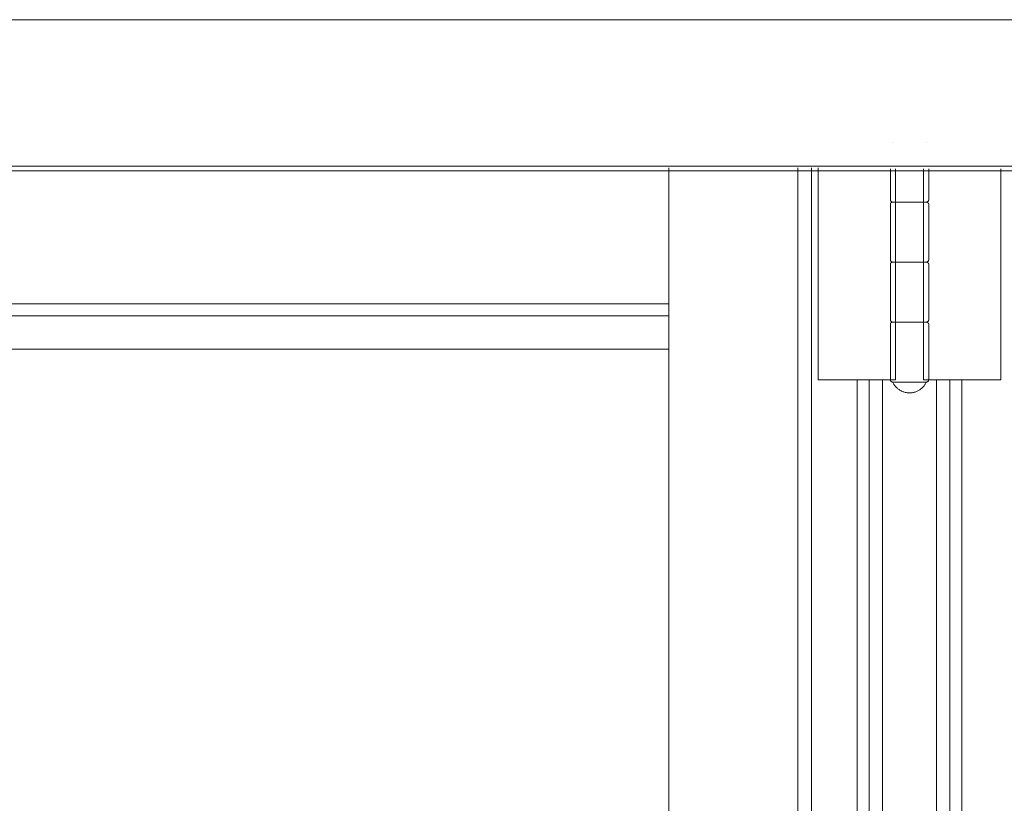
# Model space of a CAD drawing. Header units: inches. Extents: x 424 to 2043, y -237 to 445.
# Tile 875 of 965: x 880.623 to 881.033, y 227.171 to 227.497. Entities that reach past the tile are written whole.
import ezdxf

# ---------------------------------------------------------------- set-up
doc = ezdxf.new("R2010")
doc.units = ezdxf.units.IN
doc.header["$MEASUREMENT"] = 0
doc.layers.add('A-DOOR', color=31, linetype='Continuous', lineweight=9)
doc.layers.add('A-WALL', color=113, linetype='Continuous', lineweight=9)

# ---------------------------------------------------------------- blocks, each defined once
blk = doc.blocks.new('5-panel_Bi-fold_external_door_10806 - Type 1-V68-Section 1')
at = {"layer": 'A-DOOR'}
for p, q in [((-98.9014, 12.4), (-94.39826, 12.4)), ((-95.89972, 12.349), (-95.89973, 12.349)), ((-95.88574, 12.349), (-95.88573, 12.349)), ((-98.9014, 12.33902), (-94.39826, 12.33902)), ((-98.9014, 12.337), (-94.39826, 12.337)), ((-95.99305, 9.6), (-95.99305, 12.33832)), ((-95.93931, 9.6), (-95.93931, 12.33831)), ((-95.93364, 12.33831), (-95.93364, 9.6)), ((-95.93085, 12.25), (-95.93085, 12.33831)), ((-95.90073, 12.33791), (-95.90073, 12.325)), ((-95.89857, 12.33791), (-95.89857, 12.25)), ((-95.8869, 12.25), (-95.8869, 12.33791)), ((-95.88473, 12.325), (-95.88473, 12.33791)), ((-95.85462, 12.33791), (-95.85462, 12.25)), ((-95.90073, 12.323), (-95.90073, 12.3)), ((-95.89273, 12.324), (-95.89865, 12.324)), ((-95.89865, 12.324), (-95.89273, 12.324)), ((-95.89273, 12.324), (-95.88681, 12.324)), ((-95.88681, 12.324), (-95.89273, 12.324)), ((-95.88473, 12.3), (-95.88473, 12.323)), ((-95.90073, 12.298), (-95.90073, 12.275)), ((-95.89273, 12.299), (-95.89865, 12.299)), ((-95.89865, 12.299), (-95.89273, 12.299)), ((-95.89273, 12.299), (-95.88681, 12.299)), ((-95.88681, 12.299), (-95.89273, 12.299)), ((-95.88473, 12.275), (-95.88473, 12.298)), ((-96.57867, 12.28156), (-95.99305, 12.28156)), ((-96.57861, 12.27659), (-95.99305, 12.27659)), ((-95.89273, 12.274), (-95.89865, 12.274)), ((-95.89865, 12.274), (-95.89273, 12.274)), ((-95.89273, 12.274), (-95.88681, 12.274)), ((-95.88681, 12.274), (-95.89273, 12.274)), ((-95.90073, 12.273), (-95.90073, 12.25)), ((-95.88473, 12.25), (-95.88473, 12.273)), ((-96.56882, 12.26274), (-95.99305, 12.26274)), ((-95.92908, 12.25), (-95.93085, 12.25)), ((-95.92695, 12.25), (-95.92908, 12.25)), ((-95.91585, 12.25), (-95.92695, 12.25)), ((-95.91353, 12.25), (-95.91585, 12.25)), ((-95.91456, 9.685), (-95.91456, 12.25)), ((-95.91121, 12.25), (-95.91353, 12.25)), ((-95.90961, 12.25), (-95.91121, 12.25)), ((-95.90395, 12.25), (-95.90961, 12.25)), ((-95.90961, 9.685), (-95.90961, 12.25)), ((-95.89857, 12.25), (-95.90395, 12.25)), ((-95.90395, 9.685), (-95.90395, 12.25)), ((-95.89273, 12.249), (-95.89879, 12.249)), ((-95.88667, 12.249), (-95.89273, 12.249)), ((-95.88152, 12.25), (-95.8869, 12.25)), ((-95.88152, 9.685), (-95.88152, 12.25)), ((-95.87586, 12.25), (-95.88152, 12.25)), ((-95.87425, 12.25), (-95.87586, 12.25)), ((-95.87586, 12.25), (-95.87586, 9.685)), ((-95.87193, 12.25), (-95.87425, 12.25)), ((-95.86961, 12.25), (-95.87193, 12.25)), ((-95.87091, 9.685), (-95.87091, 12.25)), ((-95.85851, 12.25), (-95.86961, 12.25)), ((-95.85639, 12.25), (-95.85851, 12.25)), ((-95.85462, 12.25), (-95.85639, 12.25))]:
    blk.add_line(p, q, dxfattribs=at)
at = {"layer": 'A-DOOR', "flags": 128}
for points in [[(-95.89973, 12.324), (-95.89977, 12.324), (-95.89981, 12.324), (-95.89985, 12.32401), (-95.89989, 12.32401), (-95.89993, 12.32402), (-95.89997, 12.32403), (-95.90001, 12.32404), (-95.90005, 12.32405), (-95.90008, 12.32406), (-95.90012, 12.32408), (-95.90016, 12.3241), (-95.90019, 12.32411), (-95.90023, 12.32413), (-95.90026, 12.32415), (-95.9003, 12.32417), (-95.90033, 12.3242), (-95.90036, 12.32422), (-95.90039, 12.32425), (-95.90042, 12.32428), (-95.90045, 12.3243), (-95.90048, 12.32433), (-95.9005, 12.32436), (-95.90053, 12.32439), (-95.90055, 12.32443), (-95.90057, 12.32446), (-95.90059, 12.32449), (-95.90061, 12.32453), (-95.90063, 12.32456), (-95.90065, 12.3246), (-95.90066, 12.32464), (-95.90068, 12.32468), (-95.90069, 12.32471), (-95.9007, 12.32475), (-95.90071, 12.32479), (-95.90072, 12.32483), (-95.90072, 12.32487), (-95.90073, 12.32491), (-95.90073, 12.32495), (-95.90073, 12.32499), (-95.90073, 12.325)], [(-95.90073, 12.323), (-95.90073, 12.32304), (-95.90073, 12.32308), (-95.90072, 12.32312), (-95.90072, 12.32316), (-95.90071, 12.3232), (-95.9007, 12.32324), (-95.90069, 12.32328), (-95.90068, 12.32331), (-95.90067, 12.32335), (-95.90065, 12.32339), (-95.90064, 12.32343), (-95.90062, 12.32346), (-95.9006, 12.3235), (-95.90058, 12.32353), (-95.90056, 12.32356), (-95.90053, 12.3236), (-95.90051, 12.32363), (-95.90048, 12.32366), (-95.90046, 12.32369), (-95.90043, 12.32372), (-95.9004, 12.32374), (-95.90037, 12.32377), (-95.90034, 12.3238), (-95.90031, 12.32382), (-95.90027, 12.32384), (-95.90024, 12.32386), (-95.9002, 12.32388), (-95.90017, 12.3239), (-95.90013, 12.32392), (-95.90009, 12.32393), (-95.90006, 12.32395), (-95.90002, 12.32396), (-95.89998, 12.32397), (-95.89994, 12.32398), (-95.8999, 12.32399), (-95.89986, 12.32399), (-95.89982, 12.324), (-95.89978, 12.324), (-95.89974, 12.324), (-95.89973, 12.324)], [(-95.89273, 12.324), (-95.89301, 12.324), (-95.89329, 12.324), (-95.89357, 12.324), (-95.89385, 12.324), (-95.89412, 12.324), (-95.8944, 12.324), (-95.89467, 12.324), (-95.89493, 12.324), (-95.8952, 12.324), (-95.89546, 12.324), (-95.89571, 12.324), (-95.89596, 12.324), (-95.89621, 12.324), (-95.89645, 12.324), (-95.89668, 12.324), (-95.89691, 12.324), (-95.89713, 12.324), (-95.89735, 12.324), (-95.89755, 12.324), (-95.89775, 12.324), (-95.89794, 12.324), (-95.89813, 12.324), (-95.8983, 12.324), (-95.89847, 12.324), (-95.89862, 12.324), (-95.89877, 12.324), (-95.89891, 12.324), (-95.89903, 12.324), (-95.89915, 12.324), (-95.89926, 12.324), (-95.89935, 12.324), (-95.89944, 12.324), (-95.89951, 12.324), (-95.89958, 12.324), (-95.89963, 12.324), (-95.89967, 12.324), (-95.8997, 12.324), (-95.89972, 12.324), (-95.89973, 12.324)], [(-95.89973, 12.324), (-95.89973, 12.324), (-95.89971, 12.324), (-95.89968, 12.324), (-95.89964, 12.324), (-95.89959, 12.324), (-95.89953, 12.324), (-95.89946, 12.324), (-95.89938, 12.324), (-95.89928, 12.324), (-95.89918, 12.324), (-95.89907, 12.324), (-95.89894, 12.324), (-95.89881, 12.324), (-95.89866, 12.324)], [(-95.89273, 12.324), (-95.89301, 12.324), (-95.89329, 12.324), (-95.89357, 12.324), (-95.89385, 12.324), (-95.89412, 12.324), (-95.8944, 12.324), (-95.89467, 12.324), (-95.89493, 12.324), (-95.8952, 12.324), (-95.89546, 12.324), (-95.89571, 12.324), (-95.89596, 12.324), (-95.89621, 12.324), (-95.89645, 12.324), (-95.89668, 12.324), (-95.89691, 12.324), (-95.89713, 12.324), (-95.89735, 12.324), (-95.89755, 12.324), (-95.89775, 12.324), (-95.89794, 12.324), (-95.89813, 12.324), (-95.8983, 12.324), (-95.89847, 12.324), (-95.89862, 12.324), (-95.89877, 12.324), (-95.89891, 12.324), (-95.89903, 12.324), (-95.89915, 12.324), (-95.89926, 12.324), (-95.89935, 12.324), (-95.89944, 12.324), (-95.89951, 12.324), (-95.89958, 12.324), (-95.89963, 12.324), (-95.89967, 12.324), (-95.8997, 12.324), (-95.89972, 12.324), (-95.89973, 12.324)], [(-95.89973, 12.324), (-95.89973, 12.324), (-95.89971, 12.324), (-95.89968, 12.324), (-95.89964, 12.324), (-95.89959, 12.324), (-95.89953, 12.324), (-95.89946, 12.324), (-95.89938, 12.324), (-95.89928, 12.324), (-95.89918, 12.324), (-95.89907, 12.324), (-95.89894, 12.324), (-95.89881, 12.324), (-95.89866, 12.324), (-95.89851, 12.324), (-95.89835, 12.324), (-95.89817, 12.324), (-95.89799, 12.324), (-95.89781, 12.324), (-95.89761, 12.324), (-95.8974, 12.324), (-95.89719, 12.324), (-95.89697, 12.324), (-95.89675, 12.324), (-95.89651, 12.324), (-95.89628, 12.324), (-95.89603, 12.324), (-95.89578, 12.324), (-95.89553, 12.324), (-95.89527, 12.324), (-95.89501, 12.324), (-95.89474, 12.324), (-95.89447, 12.324), (-95.8942, 12.324), (-95.89392, 12.324), (-95.89364, 12.324), (-95.89337, 12.324), (-95.89309, 12.324), (-95.89281, 12.324), (-95.89273, 12.324)], [(-95.89851, 12.324), (-95.89835, 12.324), (-95.89817, 12.324), (-95.89799, 12.324), (-95.89781, 12.324), (-95.89761, 12.324), (-95.8974, 12.324), (-95.89719, 12.324), (-95.89697, 12.324), (-95.89675, 12.324), (-95.89651, 12.324), (-95.89628, 12.324), (-95.89603, 12.324), (-95.89578, 12.324), (-95.89553, 12.324), (-95.89527, 12.324), (-95.89501, 12.324), (-95.89474, 12.324), (-95.89447, 12.324), (-95.8942, 12.324), (-95.89392, 12.324), (-95.89364, 12.324), (-95.89337, 12.324), (-95.89309, 12.324), (-95.89281, 12.324), (-95.89273, 12.324)], [(-95.89273, 12.324), (-95.89245, 12.324), (-95.89217, 12.324), (-95.89189, 12.324), (-95.89162, 12.324), (-95.89134, 12.324), (-95.89107, 12.324), (-95.8908, 12.324), (-95.89053, 12.324), (-95.89027, 12.324), (-95.89001, 12.324), (-95.88975, 12.324), (-95.8895, 12.324), (-95.88925, 12.324), (-95.88901, 12.324), (-95.88878, 12.324), (-95.88855, 12.324), (-95.88833, 12.324), (-95.88812, 12.324), (-95.88791, 12.324), (-95.88771, 12.324), (-95.88752, 12.324), (-95.88734, 12.324), (-95.88716, 12.324), (-95.887, 12.324), (-95.88684, 12.324), (-95.88669, 12.324), (-95.88656, 12.324), (-95.88643, 12.324), (-95.88631, 12.324), (-95.88621, 12.324), (-95.88611, 12.324), (-95.88603, 12.324), (-95.88595, 12.324), (-95.88589, 12.324), (-95.88583, 12.324), (-95.88579, 12.324), (-95.88576, 12.324), (-95.88574, 12.324), (-95.88573, 12.324)], [(-95.88573, 12.324), (-95.88574, 12.324), (-95.88575, 12.324), (-95.88578, 12.324), (-95.88582, 12.324), (-95.88587, 12.324), (-95.88593, 12.324), (-95.886, 12.324), (-95.88609, 12.324), (-95.88618, 12.324), (-95.88628, 12.324), (-95.8864, 12.324), (-95.88652, 12.324), (-95.88666, 12.324), (-95.8868, 12.324), (-95.88695, 12.324), (-95.88712, 12.324), (-95.88729, 12.324), (-95.88747, 12.324), (-95.88766, 12.324), (-95.88785, 12.324), (-95.88806, 12.324), (-95.88827, 12.324), (-95.88849, 12.324), (-95.88872, 12.324), (-95.88895, 12.324), (-95.88919, 12.324), (-95.88943, 12.324), (-95.88968, 12.324), (-95.88994, 12.324), (-95.8902, 12.324), (-95.89046, 12.324), (-95.89072, 12.324), (-95.89099, 12.324), (-95.89127, 12.324), (-95.89154, 12.324), (-95.89182, 12.324), (-95.8921, 12.324), (-95.89238, 12.324), (-95.89266, 12.324), (-95.89273, 12.324)], [(-95.89273, 12.324), (-95.89245, 12.324), (-95.89217, 12.324), (-95.89189, 12.324), (-95.89162, 12.324), (-95.89134, 12.324), (-95.89107, 12.324), (-95.8908, 12.324), (-95.89053, 12.324), (-95.89027, 12.324), (-95.89001, 12.324), (-95.88975, 12.324), (-95.8895, 12.324), (-95.88925, 12.324), (-95.88901, 12.324), (-95.88878, 12.324), (-95.88855, 12.324), (-95.88833, 12.324), (-95.88812, 12.324), (-95.88791, 12.324), (-95.88771, 12.324), (-95.88752, 12.324), (-95.88734, 12.324), (-95.88716, 12.324), (-95.887, 12.324), (-95.88684, 12.324), (-95.88669, 12.324), (-95.88656, 12.324), (-95.88643, 12.324), (-95.88631, 12.324), (-95.88621, 12.324), (-95.88611, 12.324), (-95.88603, 12.324), (-95.88595, 12.324), (-95.88589, 12.324), (-95.88583, 12.324), (-95.88579, 12.324), (-95.88576, 12.324), (-95.88574, 12.324), (-95.88573, 12.324)], [(-95.88695, 12.324), (-95.88712, 12.324), (-95.88729, 12.324), (-95.88747, 12.324), (-95.88766, 12.324), (-95.88785, 12.324), (-95.88806, 12.324), (-95.88827, 12.324), (-95.88849, 12.324), (-95.88872, 12.324), (-95.88895, 12.324), (-95.88919, 12.324), (-95.88943, 12.324), (-95.88968, 12.324), (-95.88994, 12.324), (-95.8902, 12.324), (-95.89046, 12.324), (-95.89072, 12.324), (-95.89099, 12.324), (-95.89127, 12.324), (-95.89154, 12.324), (-95.89182, 12.324), (-95.8921, 12.324), (-95.89238, 12.324), (-95.89266, 12.324), (-95.89273, 12.324)], [(-95.88573, 12.324), (-95.88574, 12.324), (-95.88575, 12.324), (-95.88578, 12.324), (-95.88582, 12.324), (-95.88587, 12.324), (-95.88593, 12.324), (-95.886, 12.324), (-95.88609, 12.324), (-95.88618, 12.324), (-95.88628, 12.324), (-95.8864, 12.324), (-95.88652, 12.324), (-95.88666, 12.324), (-95.8868, 12.324)], [(-95.88473, 12.325), (-95.88473, 12.32496), (-95.88474, 12.32492), (-95.88474, 12.32488), (-95.88474, 12.32484), (-95.88475, 12.3248), (-95.88476, 12.32476), (-95.88477, 12.32472), (-95.88478, 12.32469), (-95.8848, 12.32465), (-95.88481, 12.32461), (-95.88483, 12.32457), (-95.88484, 12.32454), (-95.88486, 12.3245), (-95.88488, 12.32447), (-95.88491, 12.32444), (-95.88493, 12.3244), (-95.88495, 12.32437), (-95.88498, 12.32434), (-95.88501, 12.32431), (-95.88504, 12.32428), (-95.88506, 12.32426), (-95.88509, 12.32423), (-95.88513, 12.3242), (-95.88516, 12.32418), (-95.88519, 12.32416), (-95.88523, 12.32414), (-95.88526, 12.32412), (-95.8853, 12.3241), (-95.88533, 12.32408), (-95.88537, 12.32407), (-95.88541, 12.32405), (-95.88545, 12.32404), (-95.88548, 12.32403), (-95.88552, 12.32402), (-95.88556, 12.32401), (-95.8856, 12.32401), (-95.88564, 12.324), (-95.88568, 12.324), (-95.88572, 12.324), (-95.88573, 12.324)], [(-95.88573, 12.324), (-95.88569, 12.324), (-95.88565, 12.324), (-95.88561, 12.32399), (-95.88557, 12.32399), (-95.88553, 12.32398), (-95.88549, 12.32397), (-95.88546, 12.32396), (-95.88542, 12.32395), (-95.88538, 12.32394), (-95.88534, 12.32392), (-95.88531, 12.3239), (-95.88527, 12.32389), (-95.88523, 12.32387), (-95.8852, 12.32385), (-95.88517, 12.32383), (-95.88513, 12.3238), (-95.8851, 12.32378), (-95.88507, 12.32375), (-95.88504, 12.32372), (-95.88501, 12.3237), (-95.88499, 12.32367), (-95.88496, 12.32364), (-95.88494, 12.32361), (-95.88491, 12.32357), (-95.88489, 12.32354), (-95.88487, 12.32351), (-95.88485, 12.32347), (-95.88483, 12.32344), (-95.88482, 12.3234), (-95.8848, 12.32336), (-95.88479, 12.32332), (-95.88477, 12.32329), (-95.88476, 12.32325), (-95.88475, 12.32321), (-95.88475, 12.32317), (-95.88474, 12.32313), (-95.88474, 12.32309), (-95.88473, 12.32305), (-95.88473, 12.32301), (-95.88473, 12.323)], [(-95.89973, 12.299), (-95.89977, 12.299), (-95.89981, 12.299), (-95.89985, 12.29901), (-95.89989, 12.29901), (-95.89993, 12.29902), (-95.89997, 12.29903), (-95.90001, 12.29904), (-95.90005, 12.29905), (-95.90008, 12.29906), (-95.90012, 12.29908), (-95.90016, 12.2991), (-95.90019, 12.29911), (-95.90023, 12.29913), (-95.90026, 12.29915), (-95.9003, 12.29917), (-95.90033, 12.2992), (-95.90036, 12.29922), (-95.90039, 12.29925), (-95.90042, 12.29928), (-95.90045, 12.2993), (-95.90048, 12.29933), (-95.9005, 12.29936), (-95.90053, 12.29939), (-95.90055, 12.29943), (-95.90057, 12.29946), (-95.90059, 12.29949), (-95.90061, 12.29953), (-95.90063, 12.29956), (-95.90065, 12.2996), (-95.90066, 12.29964), (-95.90068, 12.29968), (-95.90069, 12.29971), (-95.9007, 12.29975), (-95.90071, 12.29979), (-95.90072, 12.29983), (-95.90072, 12.29987), (-95.90073, 12.29991), (-95.90073, 12.29995), (-95.90073, 12.29999), (-95.90073, 12.3)], [(-95.90073, 12.298), (-95.90073, 12.29804), (-95.90073, 12.29808), (-95.90072, 12.29812), (-95.90072, 12.29816), (-95.90071, 12.2982), (-95.9007, 12.29824), (-95.90069, 12.29828), (-95.90068, 12.29831), (-95.90067, 12.29835), (-95.90065, 12.29839), (-95.90064, 12.29843), (-95.90062, 12.29846), (-95.9006, 12.2985), (-95.90058, 12.29853), (-95.90056, 12.29856), (-95.90053, 12.2986), (-95.90051, 12.29863), (-95.90048, 12.29866), (-95.90046, 12.29869), (-95.90043, 12.29872), (-95.9004, 12.29874), (-95.90037, 12.29877), (-95.90034, 12.2988), (-95.90031, 12.29882), (-95.90027, 12.29884), (-95.90024, 12.29886), (-95.9002, 12.29888), (-95.90017, 12.2989), (-95.90013, 12.29892), (-95.90009, 12.29893), (-95.90006, 12.29895), (-95.90002, 12.29896), (-95.89998, 12.29897), (-95.89994, 12.29898), (-95.8999, 12.29899), (-95.89986, 12.29899), (-95.89982, 12.299), (-95.89978, 12.299), (-95.89974, 12.299), (-95.89973, 12.299)], [(-95.89273, 12.299), (-95.89301, 12.299), (-95.89329, 12.299), (-95.89357, 12.299), (-95.89385, 12.299), (-95.89412, 12.299), (-95.8944, 12.299), (-95.89467, 12.299), (-95.89493, 12.299), (-95.8952, 12.299), (-95.89546, 12.299), (-95.89571, 12.299), (-95.89596, 12.299), (-95.89621, 12.299), (-95.89645, 12.299), (-95.89668, 12.299), (-95.89691, 12.299), (-95.89713, 12.299), (-95.89735, 12.299), (-95.89755, 12.299), (-95.89775, 12.299), (-95.89794, 12.299), (-95.89813, 12.299), (-95.8983, 12.299), (-95.89847, 12.299), (-95.89862, 12.299), (-95.89877, 12.299), (-95.89891, 12.299), (-95.89903, 12.299), (-95.89915, 12.299), (-95.89926, 12.299), (-95.89935, 12.299), (-95.89944, 12.299), (-95.89951, 12.299), (-95.89958, 12.299), (-95.89963, 12.299), (-95.89967, 12.299), (-95.8997, 12.299), (-95.89972, 12.299), (-95.89973, 12.299)], [(-95.89973, 12.299), (-95.89973, 12.299), (-95.89971, 12.299), (-95.89968, 12.299), (-95.89964, 12.299), (-95.89959, 12.299), (-95.89953, 12.299), (-95.89946, 12.299), (-95.89938, 12.299), (-95.89928, 12.299), (-95.89918, 12.299), (-95.89907, 12.299), (-95.89894, 12.299), (-95.89881, 12.299), (-95.89866, 12.299)], [(-95.89273, 12.299), (-95.89301, 12.299), (-95.89329, 12.299), (-95.89357, 12.299), (-95.89385, 12.299), (-95.89412, 12.299), (-95.8944, 12.299), (-95.89467, 12.299), (-95.89493, 12.299), (-95.8952, 12.299), (-95.89546, 12.299), (-95.89571, 12.299), (-95.89596, 12.299), (-95.89621, 12.299), (-95.89645, 12.299), (-95.89668, 12.299), (-95.89691, 12.299), (-95.89713, 12.299), (-95.89735, 12.299), (-95.89755, 12.299), (-95.89775, 12.299), (-95.89794, 12.299), (-95.89813, 12.299), (-95.8983, 12.299), (-95.89847, 12.299), (-95.89862, 12.299), (-95.89877, 12.299), (-95.89891, 12.299), (-95.89903, 12.299), (-95.89915, 12.299), (-95.89926, 12.299), (-95.89935, 12.299), (-95.89944, 12.299), (-95.89951, 12.299), (-95.89958, 12.299), (-95.89963, 12.299), (-95.89967, 12.299), (-95.8997, 12.299), (-95.89972, 12.299), (-95.89973, 12.299)], [(-95.89973, 12.299), (-95.89973, 12.299), (-95.89971, 12.299), (-95.89968, 12.299), (-95.89964, 12.299), (-95.89959, 12.299), (-95.89953, 12.299), (-95.89946, 12.299), (-95.89938, 12.299), (-95.89928, 12.299), (-95.89918, 12.299), (-95.89907, 12.299), (-95.89894, 12.299), (-95.89881, 12.299), (-95.89866, 12.299), (-95.89851, 12.299), (-95.89835, 12.299), (-95.89817, 12.299), (-95.89799, 12.299), (-95.89781, 12.299), (-95.89761, 12.299), (-95.8974, 12.299), (-95.89719, 12.299), (-95.89697, 12.299), (-95.89675, 12.299), (-95.89651, 12.299), (-95.89628, 12.299), (-95.89603, 12.299), (-95.89578, 12.299), (-95.89553, 12.299), (-95.89527, 12.299), (-95.89501, 12.299), (-95.89474, 12.299), (-95.89447, 12.299), (-95.8942, 12.299), (-95.89392, 12.299), (-95.89364, 12.299), (-95.89337, 12.299), (-95.89309, 12.299), (-95.89281, 12.299), (-95.89273, 12.299)], [(-95.89851, 12.299), (-95.89835, 12.299), (-95.89817, 12.299), (-95.89799, 12.299), (-95.89781, 12.299), (-95.89761, 12.299), (-95.8974, 12.299), (-95.89719, 12.299), (-95.89697, 12.299), (-95.89675, 12.299), (-95.89651, 12.299), (-95.89628, 12.299), (-95.89603, 12.299), (-95.89578, 12.299), (-95.89553, 12.299), (-95.89527, 12.299), (-95.89501, 12.299), (-95.89474, 12.299), (-95.89447, 12.299), (-95.8942, 12.299), (-95.89392, 12.299), (-95.89364, 12.299), (-95.89337, 12.299), (-95.89309, 12.299), (-95.89281, 12.299), (-95.89273, 12.299)], [(-95.89273, 12.299), (-95.89245, 12.299), (-95.89217, 12.299), (-95.89189, 12.299), (-95.89162, 12.299), (-95.89134, 12.299), (-95.89107, 12.299), (-95.8908, 12.299), (-95.89053, 12.299), (-95.89027, 12.299), (-95.89001, 12.299), (-95.88975, 12.299), (-95.8895, 12.299), (-95.88925, 12.299), (-95.88901, 12.299), (-95.88878, 12.299), (-95.88855, 12.299), (-95.88833, 12.299), (-95.88812, 12.299), (-95.88791, 12.299), (-95.88771, 12.299), (-95.88752, 12.299), (-95.88734, 12.299), (-95.88716, 12.299), (-95.887, 12.299), (-95.88684, 12.299), (-95.88669, 12.299), (-95.88656, 12.299), (-95.88643, 12.299), (-95.88631, 12.299), (-95.88621, 12.299), (-95.88611, 12.299), (-95.88603, 12.299), (-95.88595, 12.299), (-95.88589, 12.299), (-95.88583, 12.299), (-95.88579, 12.299), (-95.88576, 12.299), (-95.88574, 12.299), (-95.88573, 12.299)], [(-95.88573, 12.299), (-95.88574, 12.299), (-95.88575, 12.299), (-95.88578, 12.299), (-95.88582, 12.299), (-95.88587, 12.299), (-95.88593, 12.299), (-95.886, 12.299), (-95.88609, 12.299), (-95.88618, 12.299), (-95.88628, 12.299), (-95.8864, 12.299), (-95.88652, 12.299), (-95.88666, 12.299), (-95.8868, 12.299), (-95.88695, 12.299), (-95.88712, 12.299), (-95.88729, 12.299), (-95.88747, 12.299), (-95.88766, 12.299), (-95.88785, 12.299), (-95.88806, 12.299), (-95.88827, 12.299), (-95.88849, 12.299), (-95.88872, 12.299), (-95.88895, 12.299), (-95.88919, 12.299), (-95.88943, 12.299), (-95.88968, 12.299), (-95.88994, 12.299), (-95.8902, 12.299), (-95.89046, 12.299), (-95.89072, 12.299), (-95.89099, 12.299), (-95.89127, 12.299), (-95.89154, 12.299), (-95.89182, 12.299), (-95.8921, 12.299), (-95.89238, 12.299), (-95.89266, 12.299), (-95.89273, 12.299)], [(-95.89273, 12.299), (-95.89245, 12.299), (-95.89217, 12.299), (-95.89189, 12.299), (-95.89162, 12.299), (-95.89134, 12.299), (-95.89107, 12.299), (-95.8908, 12.299), (-95.89053, 12.299), (-95.89027, 12.299), (-95.89001, 12.299), (-95.88975, 12.299), (-95.8895, 12.299), (-95.88925, 12.299), (-95.88901, 12.299), (-95.88878, 12.299), (-95.88855, 12.299), (-95.88833, 12.299), (-95.88812, 12.299), (-95.88791, 12.299), (-95.88771, 12.299), (-95.88752, 12.299), (-95.88734, 12.299), (-95.88716, 12.299), (-95.887, 12.299), (-95.88684, 12.299), (-95.88669, 12.299), (-95.88656, 12.299), (-95.88643, 12.299), (-95.88631, 12.299), (-95.88621, 12.299), (-95.88611, 12.299), (-95.88603, 12.299), (-95.88595, 12.299), (-95.88589, 12.299), (-95.88583, 12.299), (-95.88579, 12.299), (-95.88576, 12.299), (-95.88574, 12.299), (-95.88573, 12.299)], [(-95.88695, 12.299), (-95.88712, 12.299), (-95.88729, 12.299), (-95.88747, 12.299), (-95.88766, 12.299), (-95.88785, 12.299), (-95.88806, 12.299), (-95.88827, 12.299), (-95.88849, 12.299), (-95.88872, 12.299), (-95.88895, 12.299), (-95.88919, 12.299), (-95.88943, 12.299), (-95.88968, 12.299), (-95.88994, 12.299), (-95.8902, 12.299), (-95.89046, 12.299), (-95.89072, 12.299), (-95.89099, 12.299), (-95.89127, 12.299), (-95.89154, 12.299), (-95.89182, 12.299), (-95.8921, 12.299), (-95.89238, 12.299), (-95.89266, 12.299), (-95.89273, 12.299)], [(-95.88573, 12.299), (-95.88574, 12.299), (-95.88575, 12.299), (-95.88578, 12.299), (-95.88582, 12.299), (-95.88587, 12.299), (-95.88593, 12.299), (-95.886, 12.299), (-95.88609, 12.299), (-95.88618, 12.299), (-95.88628, 12.299), (-95.8864, 12.299), (-95.88652, 12.299), (-95.88666, 12.299), (-95.8868, 12.299)], [(-95.88473, 12.3), (-95.88473, 12.29996), (-95.88474, 12.29992), (-95.88474, 12.29988), (-95.88474, 12.29984), (-95.88475, 12.2998), (-95.88476, 12.29976), (-95.88477, 12.29972), (-95.88478, 12.29969), (-95.8848, 12.29965), (-95.88481, 12.29961), (-95.88483, 12.29957), (-95.88484, 12.29954), (-95.88486, 12.2995), (-95.88488, 12.29947), (-95.88491, 12.29944), (-95.88493, 12.2994), (-95.88495, 12.29937), (-95.88498, 12.29934), (-95.88501, 12.29931), (-95.88504, 12.29928), (-95.88506, 12.29926), (-95.88509, 12.29923), (-95.88513, 12.2992), (-95.88516, 12.29918), (-95.88519, 12.29916), (-95.88523, 12.29914), (-95.88526, 12.29912), (-95.8853, 12.2991), (-95.88533, 12.29908), (-95.88537, 12.29907), (-95.88541, 12.29905), (-95.88545, 12.29904), (-95.88548, 12.29903), (-95.88552, 12.29902), (-95.88556, 12.29901), (-95.8856, 12.29901), (-95.88564, 12.299), (-95.88568, 12.299), (-95.88572, 12.299), (-95.88573, 12.299)], [(-95.88573, 12.299), (-95.88569, 12.299), (-95.88565, 12.299), (-95.88561, 12.29899), (-95.88557, 12.29899), (-95.88553, 12.29898), (-95.88549, 12.29897), (-95.88546, 12.29896), (-95.88542, 12.29895), (-95.88538, 12.29894), (-95.88534, 12.29892), (-95.88531, 12.2989), (-95.88527, 12.29889), (-95.88523, 12.29887), (-95.8852, 12.29885), (-95.88517, 12.29883), (-95.88513, 12.2988), (-95.8851, 12.29878), (-95.88507, 12.29875), (-95.88504, 12.29872), (-95.88501, 12.2987), (-95.88499, 12.29867), (-95.88496, 12.29864), (-95.88494, 12.29861), (-95.88491, 12.29857), (-95.88489, 12.29854), (-95.88487, 12.29851), (-95.88485, 12.29847), (-95.88483, 12.29844), (-95.88482, 12.2984), (-95.8848, 12.29836), (-95.88479, 12.29832), (-95.88477, 12.29829), (-95.88476, 12.29825), (-95.88475, 12.29821), (-95.88475, 12.29817), (-95.88474, 12.29813), (-95.88474, 12.29809), (-95.88473, 12.29805), (-95.88473, 12.29801), (-95.88473, 12.298)], [(-95.89973, 12.274), (-95.89977, 12.274), (-95.89981, 12.274), (-95.89985, 12.27401), (-95.89989, 12.27401), (-95.89993, 12.27402), (-95.89997, 12.27403), (-95.90001, 12.27404), (-95.90005, 12.27405), (-95.90008, 12.27406), (-95.90012, 12.27408), (-95.90016, 12.2741), (-95.90019, 12.27411), (-95.90023, 12.27413), (-95.90026, 12.27415), (-95.9003, 12.27417), (-95.90033, 12.2742), (-95.90036, 12.27422), (-95.90039, 12.27425), (-95.90042, 12.27428), (-95.90045, 12.2743), (-95.90048, 12.27433), (-95.9005, 12.27436), (-95.90053, 12.27439), (-95.90055, 12.27443), (-95.90057, 12.27446), (-95.90059, 12.27449), (-95.90061, 12.27453), (-95.90063, 12.27456), (-95.90065, 12.2746), (-95.90066, 12.27464), (-95.90068, 12.27468), (-95.90069, 12.27471), (-95.9007, 12.27475), (-95.90071, 12.27479), (-95.90072, 12.27483), (-95.90072, 12.27487), (-95.90073, 12.27491), (-95.90073, 12.27495), (-95.90073, 12.27499), (-95.90073, 12.275)], [(-95.90073, 12.273), (-95.90073, 12.27304), (-95.90073, 12.27308), (-95.90072, 12.27312), (-95.90072, 12.27316), (-95.90071, 12.2732), (-95.9007, 12.27324), (-95.90069, 12.27328), (-95.90068, 12.27331), (-95.90067, 12.27335), (-95.90065, 12.27339), (-95.90064, 12.27343), (-95.90062, 12.27346), (-95.9006, 12.2735), (-95.90058, 12.27353), (-95.90056, 12.27356), (-95.90053, 12.2736), (-95.90051, 12.27363), (-95.90048, 12.27366), (-95.90046, 12.27369), (-95.90043, 12.27372), (-95.9004, 12.27374), (-95.90037, 12.27377), (-95.90034, 12.2738), (-95.90031, 12.27382), (-95.90027, 12.27384), (-95.90024, 12.27386), (-95.9002, 12.27388), (-95.90017, 12.2739), (-95.90013, 12.27392), (-95.90009, 12.27393), (-95.90006, 12.27395), (-95.90002, 12.27396), (-95.89998, 12.27397), (-95.89994, 12.27398), (-95.8999, 12.27399), (-95.89986, 12.27399), (-95.89982, 12.274), (-95.89978, 12.274), (-95.89974, 12.274), (-95.89973, 12.274)], [(-95.89273, 12.274), (-95.89301, 12.274), (-95.89329, 12.274), (-95.89357, 12.274), (-95.89385, 12.274), (-95.89412, 12.274), (-95.8944, 12.274), (-95.89467, 12.274), (-95.89493, 12.274), (-95.8952, 12.274), (-95.89546, 12.274), (-95.89571, 12.274), (-95.89596, 12.274), (-95.89621, 12.274), (-95.89645, 12.274), (-95.89668, 12.274), (-95.89691, 12.274), (-95.89713, 12.274), (-95.89735, 12.274), (-95.89755, 12.274), (-95.89775, 12.274), (-95.89794, 12.274), (-95.89813, 12.274), (-95.8983, 12.274), (-95.89847, 12.274), (-95.89862, 12.274), (-95.89877, 12.274), (-95.89891, 12.274), (-95.89903, 12.274), (-95.89915, 12.274), (-95.89926, 12.274), (-95.89935, 12.274), (-95.89944, 12.274), (-95.89951, 12.274), (-95.89958, 12.274), (-95.89963, 12.274), (-95.89967, 12.274), (-95.8997, 12.274), (-95.89972, 12.274), (-95.89973, 12.274)], [(-95.89973, 12.274), (-95.89973, 12.274), (-95.89971, 12.274), (-95.89968, 12.274), (-95.89964, 12.274), (-95.89959, 12.274), (-95.89953, 12.274), (-95.89946, 12.274), (-95.89938, 12.274), (-95.89928, 12.274), (-95.89918, 12.274), (-95.89907, 12.274), (-95.89894, 12.274), (-95.89881, 12.274), (-95.89866, 12.274)], [(-95.89273, 12.274), (-95.89301, 12.274), (-95.89329, 12.274), (-95.89357, 12.274), (-95.89385, 12.274), (-95.89412, 12.274), (-95.8944, 12.274), (-95.89467, 12.274), (-95.89493, 12.274), (-95.8952, 12.274), (-95.89546, 12.274), (-95.89571, 12.274), (-95.89596, 12.274), (-95.89621, 12.274), (-95.89645, 12.274), (-95.89668, 12.274), (-95.89691, 12.274), (-95.89713, 12.274), (-95.89735, 12.274), (-95.89755, 12.274), (-95.89775, 12.274), (-95.89794, 12.274), (-95.89813, 12.274), (-95.8983, 12.274), (-95.89847, 12.274), (-95.89862, 12.274), (-95.89877, 12.274), (-95.89891, 12.274), (-95.89903, 12.274), (-95.89915, 12.274), (-95.89926, 12.274), (-95.89935, 12.274), (-95.89944, 12.274), (-95.89951, 12.274), (-95.89958, 12.274), (-95.89963, 12.274), (-95.89967, 12.274), (-95.8997, 12.274), (-95.89972, 12.274), (-95.89973, 12.274)], [(-95.89973, 12.274), (-95.89973, 12.274), (-95.89971, 12.274), (-95.89968, 12.274), (-95.89964, 12.274), (-95.89959, 12.274), (-95.89953, 12.274), (-95.89946, 12.274), (-95.89938, 12.274), (-95.89928, 12.274), (-95.89918, 12.274), (-95.89907, 12.274), (-95.89894, 12.274), (-95.89881, 12.274), (-95.89866, 12.274), (-95.89851, 12.274), (-95.89835, 12.274), (-95.89817, 12.274), (-95.89799, 12.274), (-95.89781, 12.274), (-95.89761, 12.274), (-95.8974, 12.274), (-95.89719, 12.274), (-95.89697, 12.274), (-95.89675, 12.274), (-95.89651, 12.274), (-95.89628, 12.274), (-95.89603, 12.274), (-95.89578, 12.274), (-95.89553, 12.274), (-95.89527, 12.274), (-95.89501, 12.274), (-95.89474, 12.274), (-95.89447, 12.274), (-95.8942, 12.274), (-95.89392, 12.274), (-95.89364, 12.274), (-95.89337, 12.274), (-95.89309, 12.274), (-95.89281, 12.274), (-95.89273, 12.274)], [(-95.89851, 12.274), (-95.89835, 12.274), (-95.89817, 12.274), (-95.89799, 12.274), (-95.89781, 12.274), (-95.89761, 12.274), (-95.8974, 12.274), (-95.89719, 12.274), (-95.89697, 12.274), (-95.89675, 12.274), (-95.89651, 12.274), (-95.89628, 12.274), (-95.89603, 12.274), (-95.89578, 12.274), (-95.89553, 12.274), (-95.89527, 12.274), (-95.89501, 12.274), (-95.89474, 12.274), (-95.89447, 12.274), (-95.8942, 12.274), (-95.89392, 12.274), (-95.89364, 12.274), (-95.89337, 12.274), (-95.89309, 12.274), (-95.89281, 12.274), (-95.89273, 12.274)], [(-95.89273, 12.274), (-95.89245, 12.274), (-95.89217, 12.274), (-95.89189, 12.274), (-95.89162, 12.274), (-95.89134, 12.274), (-95.89107, 12.274), (-95.8908, 12.274), (-95.89053, 12.274), (-95.89027, 12.274), (-95.89001, 12.274), (-95.88975, 12.274), (-95.8895, 12.274), (-95.88925, 12.274), (-95.88901, 12.274), (-95.88878, 12.274), (-95.88855, 12.274), (-95.88833, 12.274), (-95.88812, 12.274), (-95.88791, 12.274), (-95.88771, 12.274), (-95.88752, 12.274), (-95.88734, 12.274), (-95.88716, 12.274), (-95.887, 12.274), (-95.88684, 12.274), (-95.88669, 12.274), (-95.88656, 12.274), (-95.88643, 12.274), (-95.88631, 12.274), (-95.88621, 12.274), (-95.88611, 12.274), (-95.88603, 12.274), (-95.88595, 12.274), (-95.88589, 12.274), (-95.88583, 12.274), (-95.88579, 12.274), (-95.88576, 12.274), (-95.88574, 12.274), (-95.88573, 12.274)], [(-95.88573, 12.274), (-95.88574, 12.274), (-95.88575, 12.274), (-95.88578, 12.274), (-95.88582, 12.274), (-95.88587, 12.274), (-95.88593, 12.274), (-95.886, 12.274), (-95.88609, 12.274), (-95.88618, 12.274), (-95.88628, 12.274), (-95.8864, 12.274), (-95.88652, 12.274), (-95.88666, 12.274), (-95.8868, 12.274), (-95.88695, 12.274), (-95.88712, 12.274), (-95.88729, 12.274), (-95.88747, 12.274), (-95.88766, 12.274), (-95.88785, 12.274), (-95.88806, 12.274), (-95.88827, 12.274), (-95.88849, 12.274), (-95.88872, 12.274), (-95.88895, 12.274), (-95.88919, 12.274), (-95.88943, 12.274), (-95.88968, 12.274), (-95.88994, 12.274), (-95.8902, 12.274), (-95.89046, 12.274), (-95.89072, 12.274), (-95.89099, 12.274), (-95.89127, 12.274), (-95.89154, 12.274), (-95.89182, 12.274), (-95.8921, 12.274), (-95.89238, 12.274), (-95.89266, 12.274), (-95.89273, 12.274)], [(-95.89273, 12.274), (-95.89245, 12.274), (-95.89217, 12.274), (-95.89189, 12.274), (-95.89162, 12.274), (-95.89134, 12.274), (-95.89107, 12.274), (-95.8908, 12.274), (-95.89053, 12.274), (-95.89027, 12.274), (-95.89001, 12.274), (-95.88975, 12.274), (-95.8895, 12.274), (-95.88925, 12.274), (-95.88901, 12.274), (-95.88878, 12.274), (-95.88855, 12.274), (-95.88833, 12.274), (-95.88812, 12.274), (-95.88791, 12.274), (-95.88771, 12.274), (-95.88752, 12.274), (-95.88734, 12.274), (-95.88716, 12.274), (-95.887, 12.274), (-95.88684, 12.274), (-95.88669, 12.274), (-95.88656, 12.274), (-95.88643, 12.274), (-95.88631, 12.274), (-95.88621, 12.274), (-95.88611, 12.274), (-95.88603, 12.274), (-95.88595, 12.274), (-95.88589, 12.274), (-95.88583, 12.274), (-95.88579, 12.274), (-95.88576, 12.274), (-95.88574, 12.274), (-95.88573, 12.274)], [(-95.88695, 12.274), (-95.88712, 12.274), (-95.88729, 12.274), (-95.88747, 12.274), (-95.88766, 12.274), (-95.88785, 12.274), (-95.88806, 12.274), (-95.88827, 12.274), (-95.88849, 12.274), (-95.88872, 12.274), (-95.88895, 12.274), (-95.88919, 12.274), (-95.88943, 12.274), (-95.88968, 12.274), (-95.88994, 12.274), (-95.8902, 12.274), (-95.89046, 12.274), (-95.89072, 12.274), (-95.89099, 12.274), (-95.89127, 12.274), (-95.89154, 12.274), (-95.89182, 12.274), (-95.8921, 12.274), (-95.89238, 12.274), (-95.89266, 12.274), (-95.89273, 12.274)], [(-95.88573, 12.274), (-95.88574, 12.274), (-95.88575, 12.274), (-95.88578, 12.274), (-95.88582, 12.274), (-95.88587, 12.274), (-95.88593, 12.274), (-95.886, 12.274), (-95.88609, 12.274), (-95.88618, 12.274), (-95.88628, 12.274), (-95.8864, 12.274), (-95.88652, 12.274), (-95.88666, 12.274), (-95.8868, 12.274)], [(-95.88473, 12.275), (-95.88473, 12.27496), (-95.88474, 12.27492), (-95.88474, 12.27488), (-95.88474, 12.27484), (-95.88475, 12.2748), (-95.88476, 12.27476), (-95.88477, 12.27472), (-95.88478, 12.27469), (-95.8848, 12.27465), (-95.88481, 12.27461), (-95.88483, 12.27457), (-95.88484, 12.27454), (-95.88486, 12.2745), (-95.88488, 12.27447), (-95.88491, 12.27444), (-95.88493, 12.2744), (-95.88495, 12.27437), (-95.88498, 12.27434), (-95.88501, 12.27431), (-95.88504, 12.27428), (-95.88506, 12.27426), (-95.88509, 12.27423), (-95.88513, 12.2742), (-95.88516, 12.27418), (-95.88519, 12.27416), (-95.88523, 12.27414), (-95.88526, 12.27412), (-95.8853, 12.2741), (-95.88533, 12.27408), (-95.88537, 12.27407), (-95.88541, 12.27405), (-95.88545, 12.27404), (-95.88548, 12.27403), (-95.88552, 12.27402), (-95.88556, 12.27401), (-95.8856, 12.27401), (-95.88564, 12.274), (-95.88568, 12.274), (-95.88572, 12.274), (-95.88573, 12.274)], [(-95.88573, 12.274), (-95.88569, 12.274), (-95.88565, 12.274), (-95.88561, 12.27399), (-95.88557, 12.27399), (-95.88553, 12.27398), (-95.88549, 12.27397), (-95.88546, 12.27396), (-95.88542, 12.27395), (-95.88538, 12.27394), (-95.88534, 12.27392), (-95.88531, 12.2739), (-95.88527, 12.27389), (-95.88523, 12.27387), (-95.8852, 12.27385), (-95.88517, 12.27383), (-95.88513, 12.2738), (-95.8851, 12.27378), (-95.88507, 12.27375), (-95.88504, 12.27372), (-95.88501, 12.2737), (-95.88499, 12.27367), (-95.88496, 12.27364), (-95.88494, 12.27361), (-95.88491, 12.27357), (-95.88489, 12.27354), (-95.88487, 12.27351), (-95.88485, 12.27347), (-95.88483, 12.27344), (-95.88482, 12.2734), (-95.8848, 12.27336), (-95.88479, 12.27332), (-95.88477, 12.27329), (-95.88476, 12.27325), (-95.88475, 12.27321), (-95.88475, 12.27317), (-95.88474, 12.27313), (-95.88474, 12.27309), (-95.88473, 12.27305), (-95.88473, 12.27301), (-95.88473, 12.273)], [(-95.89973, 12.249), (-95.89977, 12.249), (-95.89981, 12.249), (-95.89985, 12.24901), (-95.89989, 12.24901), (-95.89993, 12.24902), (-95.89997, 12.24903), (-95.90001, 12.24904), (-95.90005, 12.24905), (-95.90008, 12.24906), (-95.90012, 12.24908), (-95.90016, 12.2491), (-95.90019, 12.24911), (-95.90023, 12.24913), (-95.90026, 12.24915), (-95.9003, 12.24917), (-95.90033, 12.2492), (-95.90036, 12.24922), (-95.90039, 12.24925), (-95.90042, 12.24928), (-95.90045, 12.2493), (-95.90048, 12.24933), (-95.9005, 12.24936), (-95.90053, 12.24939), (-95.90055, 12.24943), (-95.90057, 12.24946), (-95.90059, 12.24949), (-95.90061, 12.24953), (-95.90063, 12.24956), (-95.90065, 12.2496), (-95.90066, 12.24964), (-95.90068, 12.24968), (-95.90069, 12.24971), (-95.9007, 12.24975), (-95.90071, 12.24979), (-95.90072, 12.24983), (-95.90072, 12.24987), (-95.90073, 12.24991), (-95.90073, 12.24995), (-95.90073, 12.24999), (-95.90073, 12.25)], [(-95.89273, 12.2445), (-95.89304, 12.24451), (-95.89335, 12.24452), (-95.89365, 12.24456), (-95.89396, 12.2446), (-95.89426, 12.24465), (-95.89456, 12.24472), (-95.89486, 12.2448), (-95.89515, 12.24489), (-95.89544, 12.24499), (-95.89573, 12.24511), (-95.89601, 12.24523), (-95.89628, 12.24537), (-95.89656, 12.24552), (-95.89682, 12.24568), (-95.89708, 12.24584), (-95.89733, 12.24602), (-95.89757, 12.24621), (-95.89781, 12.24641), (-95.89803, 12.24662), (-95.89825, 12.24683), (-95.89846, 12.24706), (-95.89866, 12.24729), (-95.89885, 12.24753), (-95.89904, 12.24778), (-95.89921, 12.24804), (-95.89937, 12.2483), (-95.89952, 12.24857), (-95.89966, 12.24884), (-95.89973, 12.249)], [(-95.8983, 12.249), (-95.89847, 12.249), (-95.89862, 12.249), (-95.89877, 12.249), (-95.89891, 12.249), (-95.89903, 12.249), (-95.89915, 12.249), (-95.89926, 12.249), (-95.89935, 12.249), (-95.89944, 12.249), (-95.89951, 12.249), (-95.89958, 12.249), (-95.89963, 12.249), (-95.89967, 12.249), (-95.8997, 12.249), (-95.89972, 12.249), (-95.89973, 12.249)], [(-95.89973, 12.249), (-95.89973, 12.249), (-95.89971, 12.249), (-95.89968, 12.249), (-95.89964, 12.249), (-95.89959, 12.249), (-95.89953, 12.249), (-95.89946, 12.249), (-95.89938, 12.249), (-95.89928, 12.249), (-95.89918, 12.249), (-95.89907, 12.249), (-95.89894, 12.249), (-95.89881, 12.249), (-95.89866, 12.249), (-95.89851, 12.249), (-95.89835, 12.249), (-95.89817, 12.249), (-95.89799, 12.249), (-95.89781, 12.249), (-95.89761, 12.249), (-95.8974, 12.249), (-95.89719, 12.249), (-95.89697, 12.249), (-95.89675, 12.249), (-95.89651, 12.249), (-95.89628, 12.249), (-95.89603, 12.249), (-95.89578, 12.249), (-95.89553, 12.249), (-95.89527, 12.249), (-95.89501, 12.249), (-95.89474, 12.249), (-95.89447, 12.249), (-95.8942, 12.249), (-95.89392, 12.249), (-95.89364, 12.249), (-95.89337, 12.249), (-95.89309, 12.249), (-95.89281, 12.249), (-95.89273, 12.249)], [(-95.88573, 12.249), (-95.88587, 12.24872), (-95.88601, 12.24845), (-95.88616, 12.24818), (-95.88633, 12.24793), (-95.88651, 12.24767), (-95.88669, 12.24743), (-95.88689, 12.24719), (-95.88709, 12.24696), (-95.88731, 12.24674), (-95.88753, 12.24653), (-95.88776, 12.24632), (-95.888, 12.24613), (-95.88824, 12.24594), (-95.8885, 12.24577), (-95.88876, 12.24561), (-95.88902, 12.24545), (-95.8893, 12.24531), (-95.88958, 12.24518), (-95.88986, 12.24506), (-95.89015, 12.24495), (-95.89044, 12.24485), (-95.89073, 12.24476), (-95.89103, 12.24469), (-95.89133, 12.24463), (-95.89164, 12.24458), (-95.89194, 12.24454), (-95.89225, 12.24452), (-95.89256, 12.2445), (-95.89273, 12.2445)], [(-95.89273, 12.249), (-95.89245, 12.249), (-95.89217, 12.249), (-95.89189, 12.249), (-95.89162, 12.249), (-95.89134, 12.249), (-95.89107, 12.249), (-95.8908, 12.249), (-95.89053, 12.249), (-95.89027, 12.249), (-95.89001, 12.249), (-95.88975, 12.249), (-95.8895, 12.249), (-95.88925, 12.249), (-95.88901, 12.249), (-95.88878, 12.249), (-95.88855, 12.249), (-95.88833, 12.249), (-95.88812, 12.249), (-95.88791, 12.249), (-95.88771, 12.249), (-95.88752, 12.249), (-95.88734, 12.249), (-95.88716, 12.249), (-95.887, 12.249), (-95.88684, 12.249), (-95.88669, 12.249), (-95.88656, 12.249), (-95.88643, 12.249), (-95.88631, 12.249), (-95.88621, 12.249), (-95.88611, 12.249), (-95.88603, 12.249), (-95.88595, 12.249), (-95.88589, 12.249), (-95.88583, 12.249), (-95.88579, 12.249), (-95.88576, 12.249), (-95.88574, 12.249), (-95.88573, 12.249)], [(-95.88573, 12.249), (-95.88574, 12.249), (-95.88575, 12.249), (-95.88578, 12.249), (-95.88582, 12.249), (-95.88587, 12.249), (-95.88593, 12.249), (-95.886, 12.249), (-95.88609, 12.249), (-95.88618, 12.249), (-95.88628, 12.249), (-95.8864, 12.249), (-95.88652, 12.249), (-95.88666, 12.249), (-95.8868, 12.249), (-95.88695, 12.249), (-95.88712, 12.249), (-95.88729, 12.249)], [(-95.88473, 12.25), (-95.88473, 12.24996), (-95.88474, 12.24992), (-95.88474, 12.24988), (-95.88474, 12.24984), (-95.88475, 12.2498), (-95.88476, 12.24976), (-95.88477, 12.24972), (-95.88478, 12.24969), (-95.8848, 12.24965), (-95.88481, 12.24961), (-95.88483, 12.24957), (-95.88484, 12.24954), (-95.88486, 12.2495), (-95.88488, 12.24947), (-95.88491, 12.24944), (-95.88493, 12.2494), (-95.88495, 12.24937), (-95.88498, 12.24934), (-95.88501, 12.24931), (-95.88504, 12.24928), (-95.88506, 12.24926), (-95.88509, 12.24923), (-95.88513, 12.2492), (-95.88516, 12.24918), (-95.88519, 12.24916), (-95.88523, 12.24914), (-95.88526, 12.24912), (-95.8853, 12.2491), (-95.88533, 12.24908), (-95.88537, 12.24907), (-95.88541, 12.24905), (-95.88545, 12.24904), (-95.88548, 12.24903), (-95.88552, 12.24902), (-95.88556, 12.24901), (-95.8856, 12.24901), (-95.88564, 12.249), (-95.88568, 12.249), (-95.88572, 12.249), (-95.88573, 12.249)]]:
    blk.add_lwpolyline(points, dxfattribs=at)

msp = doc.modelspace()

# ---------------------------------------------------------------- linework, layer by layer
at = {"layer": 'A-WALL'}
msp.add_line((877.94114, 227.49721), (882.48828, 227.49721), dxfattribs=at)

# ---------------------------------------------------------------- block references
at = {"layer": 'A-DOOR'}
msp.add_blockref('5-panel_Bi-fold_external_door_10806 - Type 1-V68-Section 1', (976.88654, 215.09721), dxfattribs=at)

doc.saveas('drawing.dxf')
